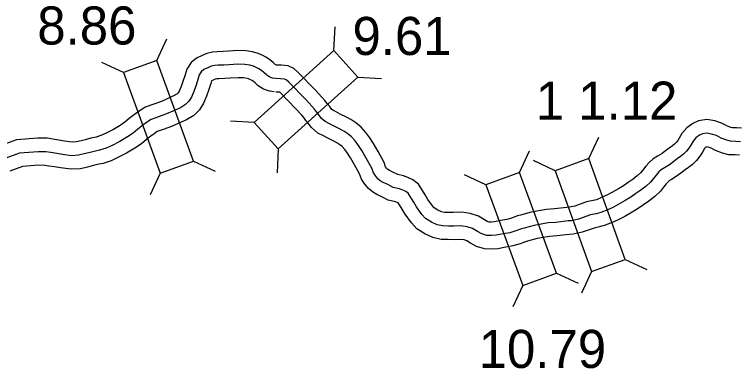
# Model space of a CAD drawing. Extents: x 31699 to 244310, y -8841 to 11474.
# Drawn here: x 148760 to 149296, y -3863 to -3602 of the extents above; entities that cross this region are included whole.
import ezdxf

# ---------------------------------------------------------------- set-up
doc = ezdxf.new("R2010")
doc.units = 0
for name, color, linetype in [('B_Logo', 7, 'Continuous'), ('R_XS_EARTHWORK_STAGE1', 7, 'Continuous'), ('R_XS_EARTHWORK_STAGE2', 7, 'Continuous'), ('S_WALL', 7, 'Continuous')]:
    doc.layers.add(name, color=color, linetype=linetype)

msp = doc.modelspace()

# ---------------------------------------------------------------- linework, layer by layer
at = {"layer": 'B_Logo'}
for points in [[(148953.77, -3649.01), (148951.3, -3648.66), (148949.15, -3647.9), (148946.92, -3646.41), (148945.02, -3644.64), (148943.06, -3643.01), (148941.17, -3641.84), (148939.55, -3640.94), (148937.06, -3639.79), (148934.51, -3639.03), (148930.64, -3638.58), (148925.63, -3638.34), (148919.24, -3638.74), (148915.18, -3639.02), (148910.98, -3639.1), (148908.39, -3639.35), (148905.8, -3639.94), (148903.29, -3640.99), (148900.45, -3642.38), (148898.55, -3643.96), (148896.99, -3646.26), (148896.06, -3649.75), (148894.68, -3653.85), (148892.97, -3658.5), (148891.32, -3662.74), (148889.45, -3665.79), (148886.96, -3668.24), (148883.08, -3670.52), (148877.46, -3673.04), (148872.84, -3675.13), (148867.01, -3677.25), (148861.58, -3679.23), (148858.03, -3681.51), (148855.27, -3683.5), (148851.59, -3686.31), (148848.19, -3689.32), (148843.97, -3692.08), (148838.44, -3695.46), (148832.57, -3698.38), (148828.14, -3700.47), (148823.44, -3702.04), (148819.26, -3702.86), (148815.35, -3703.93), (148812.03, -3704.74), (148807.78, -3705.75), (148802.72, -3706.06), (148795.97, -3705.12), (148791.69, -3704.34), (148787.41, -3703.75), (148783.67, -3703.16), (148778, -3703.07)], [(149297.1, -3695.68), (149293.63, -3695.41), (149289.83, -3695.35), (149286.95, -3694.61), (149282.85, -3693.02), (149279.28, -3691.15), (149275.6, -3690.02), (149272.18, -3689.35), (149269.06, -3689.88), (149266.75, -3690.93), (149264.18, -3692.72), (149262.17, -3695.16), (149260.49, -3698.27), (149259.01, -3700.57), (149257.25, -3702.74), (149254.96, -3704.93), (149252.73, -3706.71), (149250.23, -3708.43), (149247.8, -3710.35), (149244.71, -3712.68), (149240.96, -3714.96), (149238.52, -3716.41), (149236.82, -3717.98), (149234.67, -3720.36), (149232.46, -3723.08), (149230.57, -3725.52), (149227.3, -3728.6), (149223.56, -3731.48), (149219.81, -3734.02), (149216.06, -3736.64), (149211.91, -3739.19), (149206.77, -3742.1), (149203.14, -3743.97), (149198.98, -3745.93), (149193.82, -3748.03), (149190.44, -3748.97), (149186.12, -3749.86), (149177.32, -3753.04), (149172.08, -3754.14), (149169.61, -3754.26), (149160.57, -3755.31), (149155.05, -3755.75), (149150.93, -3756.43), (149144.68, -3757.56), (149137.13, -3759.65), (149135.14, -3760.15), (149131.1, -3761.64), (149126.59, -3762.99), (149121.88, -3763.82), (149116.5, -3764.86), (149112.97, -3765.13), (149109.64, -3765), (149105.81, -3763.87), (149102.65, -3762.06), (149099.13, -3759.8), (149095.11, -3758.54), (149090.43, -3757.9), (149085.24, -3758.13), (149081.24, -3758.08), (149077.17, -3757.96), (149072.88, -3757.04), (149068.65, -3755.05), (149064.33, -3752.4), (149061.6, -3749.45), (149057.69, -3743.91), (149055.56, -3740.28), (149053.49, -3737.04), (149051.43, -3733.74), (149049.8, -3732.44), (149047.52, -3731.48), (149045.1, -3730.6), (149040.28, -3729.42), (149036.37, -3727.36), (149032.94, -3725.82), (149030.78, -3724.53), (149029.16, -3723.23), (149027.45, -3721.12), (149025.87, -3718.75), (149024.53, -3715.23), (149020.52, -3707.83), (149017.28, -3702.28), (149014.81, -3698.45), (149012.34, -3695.09), (149009.68, -3692.14), (149006.97, -3689.85), (149003.93, -3687.91), (149001.17, -3686.36), (148996.66, -3684.11), (148993.36, -3682.37), (148990.19, -3680.83), (148987.42, -3678.48), (148985.56, -3675.78), (148983.72, -3673.68), (148982.15, -3671.57), (148980.31, -3669.47), (148975.74, -3664.41), (148963.16, -3651.57), (148961.32, -3650), (148960.05, -3649.35), (148957.17, -3649.08), (148953.77, -3649.01)], [(148778, -3703.07), (148764.24, -3704.21), (148754.17, -3707.85)]]:
    msp.add_lwpolyline(points, dxfattribs=at)
at = {"layer": 'R_XS_EARTHWORK_STAGE1'}
for p, q in [((148996.53, -3628.35), (148997.43, -3610.78)), ((148865.77, -3635.56), (148873.2, -3619.6)), ((148840.97, -3644.6), (148825.01, -3637.17)), ((149014.23, -3647.94), (149031.8, -3648.84)), ((148937.76, -3681.44), (148920.18, -3680.55)), ((149184.96, -3708.17), (149192.44, -3692.24)), ((148955.45, -3701.03), (148954.56, -3718.61)), ((149133.75, -3718.47), (149141.14, -3702.5)), ((148892.9, -3709.97), (148908.85, -3717.4)), ((149160.13, -3717.14), (149144.2, -3709.67)), ((148868.09, -3719.01), (148860.66, -3734.96)), ((149108.97, -3727.58), (149092.99, -3720.19)), ((149211.88, -3782.66), (149227.81, -3790.13)), ((149161.06, -3792.82), (149177.03, -3800.21)), ((149187.05, -3791.63), (149179.57, -3807.56)), ((149136.28, -3801.92), (149128.89, -3817.89))]:
    msp.add_line(p, q, dxfattribs=at)
for points in [[(148955.45, -3701.03), (149014.23, -3647.94), (148996.53, -3628.35), (148937.76, -3681.44)], [(148840.97, -3644.6), (148868.09, -3719.01), (148892.9, -3709.97), (148865.77, -3635.56)], [(149160.13, -3717.14), (149187.05, -3791.63), (149211.88, -3782.66), (149184.96, -3708.17)], [(149108.97, -3727.58), (149136.28, -3801.92), (149161.06, -3792.82), (149133.75, -3718.47)]]:
    msp.add_lwpolyline(points, close=True, dxfattribs=at)
at = {"layer": 'R_XS_EARTHWORK_STAGE2'}
for points in [[(148955.18, -3639.11), (148953.69, -3638.9), (148953.67, -3638.89), (148953.15, -3638.54), (148951.62, -3637.12), (148948.9, -3634.87), (148946.23, -3633.22), (148944.1, -3632.03), (148940.6, -3630.4), (148936.53, -3629.2), (148931.46, -3628.6), (148925.56, -3628.33), (148918.59, -3628.76), (148914.74, -3629.02), (148910.4, -3629.11), (148906.8, -3629.46), (148902.74, -3630.38), (148899.15, -3631.88), (148894.99, -3633.92), (148891.07, -3637.17), (148887.77, -3642.06), (148886.49, -3646.86), (148885.25, -3650.53), (148883.62, -3654.96), (148882.33, -3658.27), (148881.56, -3659.52), (148880.82, -3660.25), (148878.49, -3661.62), (148873.35, -3663.92), (148869.06, -3665.87), (148863.59, -3667.86), (148857.12, -3670.22), (148852.4, -3673.24), (148849.3, -3675.47), (148845.24, -3678.58), (148842.11, -3681.35), (148838.63, -3683.62), (148833.6, -3686.7), (148828.2, -3689.38), (148824.41, -3691.18), (148820.89, -3692.35), (148816.96, -3693.11), (148812.84, -3694.25), (148809.69, -3695.01), (148806.31, -3695.82), (148803.12, -3696.01), (148797.56, -3695.24), (148793.27, -3694.46), (148788.87, -3693.86), (148784.54, -3693.17), (148777.67, -3693.06)], [(149297.87, -3685.7), (149294.09, -3685.42), (149291.18, -3685.37), (149290.02, -3685.07), (149286.99, -3683.9), (149283.1, -3681.86), (149278.03, -3680.31), (149272.31, -3679.19), (149266.11, -3680.24), (149261.78, -3682.2), (149257.34, -3685.3), (149253.83, -3689.56), (149251.88, -3693.18), (149250.9, -3694.7), (149249.88, -3695.95), (149248.38, -3697.39), (149246.77, -3698.67), (149244.29, -3700.38), (149241.69, -3702.44), (149239.09, -3704.4), (149235.81, -3706.39), (149232.51, -3708.35), (149229.71, -3710.94), (149227.08, -3713.85), (149224.62, -3716.87), (149223.14, -3718.78), (149220.81, -3720.97), (149217.69, -3723.37), (149214.14, -3725.78), (149210.57, -3728.27), (149206.83, -3730.58), (149202.01, -3733.3), (149198.72, -3735), (149194.96, -3736.77), (149190.59, -3738.55), (149188.1, -3739.24), (149183.4, -3740.21), (149174.58, -3743.4), (149170.8, -3744.19), (149168.8, -3744.29), (149159.59, -3745.35), (149153.83, -3745.82), (149149.22, -3746.58), (149142.46, -3747.8), (149134.56, -3749.98), (149132.17, -3750.59), (149127.93, -3752.15), (149124.28, -3753.25), (149120.06, -3753.99), (149115.16, -3754.94), (149112.79, -3755.12), (149111.28, -3755.06), (149109.76, -3754.61), (149107.84, -3753.52), (149103.42, -3750.66), (149097.3, -3748.75), (149090.89, -3747.87), (149085.08, -3748.13), (149081.45, -3748.08), (149078.37, -3747.99), (149076.1, -3747.5), (149073.4, -3746.24), (149070.74, -3744.6), (149069.4, -3743.14), (149066.1, -3738.48), (149064.08, -3735.05), (149061.95, -3731.7), (149059.01, -3727), (149054.96, -3723.76), (149051.18, -3722.17), (149048.02, -3721.01), (149043.85, -3720), (149040.75, -3718.36), (149037.57, -3716.94), (149036.51, -3716.3), (149036.25, -3716.1), (149035.51, -3715.19), (149034.82, -3714.14), (149033.65, -3711.06), (149029.24, -3702.92), (149025.8, -3697.04), (149023.04, -3692.77), (149020.11, -3688.78), (149016.65, -3684.94), (149012.91, -3681.79), (149009.08, -3679.33), (149005.85, -3677.52), (149001.22, -3675.21), (148997.88, -3673.45), (148995.7, -3672.39), (148994.9, -3671.72), (148993.48, -3669.63), (148991.5, -3667.38), (148989.92, -3665.27), (148987.78, -3662.82), (148983.03, -3657.56), (148969.99, -3644.25), (148966.9, -3641.61), (148962.87, -3639.58), (148957.75, -3639.09), (148953.97, -3639.01)], [(148952.36, -3658.91), (148948.91, -3658.42), (148944.63, -3656.91), (148940.7, -3654.27), (148938.42, -3652.16), (148937.21, -3651.15), (148936.1, -3650.47), (148935, -3649.85), (148933.52, -3649.17), (148932.5, -3648.87), (148929.82, -3648.55), (148925.71, -3648.36), (148919.9, -3648.71), (148915.63, -3649.01), (148911.57, -3649.09), (148909.98, -3649.24), (148908.86, -3649.5), (148907.43, -3650.1), (148906.15, -3650.72), (148905.64, -3652.64), (148904.11, -3657.18), (148902.32, -3662.04), (148900.31, -3667.21), (148897.33, -3672.05), (148893.1, -3676.23), (148887.67, -3679.42), (148881.57, -3682.16), (148876.61, -3684.4), (148870.43, -3686.65), (148866.05, -3688.25), (148863.66, -3689.78), (148861.23, -3691.53), (148857.95, -3694.04), (148854.26, -3697.29), (148849.32, -3700.53), (148843.29, -3704.22), (148836.93, -3707.38), (148831.87, -3709.77), (148825.99, -3711.73), (148821.55, -3712.6), (148817.85, -3713.62), (148814.37, -3714.46), (148809.26, -3715.68), (148802.33, -3716.1), (148794.38, -3715), (148790.11, -3714.21), (148785.95, -3713.65), (148782.8, -3713.15), (148778.34, -3713.08)], [(149296.34, -3705.65), (149293.17, -3705.4), (149288.48, -3705.33), (149283.88, -3704.14), (149278.72, -3702.14), (149275.47, -3700.44), (149273.17, -3699.73), (149272.06, -3699.52), (149272.01, -3699.53), (149271.71, -3699.66), (149271.03, -3700.14), (149270.51, -3700.77), (149269.11, -3703.36), (149267.12, -3706.45), (149264.62, -3709.54), (149261.54, -3712.47), (149258.69, -3714.75), (149256.17, -3716.48), (149253.92, -3718.26), (149250.34, -3720.97), (149246.11, -3723.53), (149244.54, -3724.47), (149243.94, -3725.03), (149242.26, -3726.88), (149240.29, -3729.29), (149238, -3732.27), (149233.79, -3736.22), (149229.42, -3739.58), (149225.48, -3742.26), (149221.54, -3745), (149216.99, -3747.8), (149211.53, -3750.89), (149207.56, -3752.94), (149203, -3755.09), (149197.06, -3757.51), (149192.78, -3758.7), (149188.84, -3759.51), (149180.07, -3762.68), (149173.35, -3764.09), (149170.42, -3764.23), (149161.55, -3765.26), (149156.27, -3765.68), (149152.63, -3766.29), (149146.91, -3767.32), (149139.69, -3769.31), (149138.1, -3769.72), (149134.27, -3771.12), (149128.91, -3772.74), (149123.69, -3773.66), (149117.84, -3774.79), (149113.15, -3775.15), (149108, -3774.94), (149101.87, -3773.14), (149097.45, -3770.61), (149094.85, -3768.93), (149092.92, -3768.33), (149089.98, -3767.93), (149085.4, -3768.14), (149081.02, -3768.08), (149075.96, -3767.93), (149069.67, -3766.58), (149063.89, -3763.87), (149057.91, -3760.19), (149053.81, -3755.75), (149049.29, -3749.34), (149047.03, -3745.51), (149045.04, -3742.39), (149044.11, -3740.9), (149043.86, -3740.79), (149042.19, -3740.18), (149036.71, -3738.84), (149031.99, -3736.35), (149028.31, -3734.71), (149025.06, -3732.76), (149022.07, -3730.36), (149019.39, -3727.06), (149016.92, -3723.35), (149015.42, -3719.41), (149011.81, -3712.73), (149008.76, -3707.52), (149006.57, -3704.13), (149004.57, -3701.41), (149002.71, -3699.34), (149001.03, -3697.92), (148998.79, -3696.49), (148996.49, -3695.2), (148992.1, -3693.01), (148988.84, -3691.29), (148984.69, -3689.27), (148979.93, -3685.25), (148977.65, -3681.92), (148975.94, -3679.97), (148974.37, -3677.87), (148972.83, -3676.11), (148968.45, -3671.27), (148956.5, -3659.07), (148953.58, -3659.01)], [(148777.67, -3693.06), (148762.08, -3694.35), (148751.17, -3698.3)], [(148778.34, -3713.08), (148766.39, -3714.06), (148757.17, -3717.4)]]:
    msp.add_lwpolyline(points, dxfattribs=at)

# ---------------------------------------------------------------- texts
at = {"layer": 'S_WALL'}
for s, p in [('8.86', (148777.33, -3623.83)), ('9.61', (149010.29, -3631.56)), ('1 1.12', (149145.76, -3679.41)), ('10.79', (149103.56, -3862.97))]:
    msp.add_text(s, height=28.16, dxfattribs=at).set_placement(p)

doc.saveas('drawing.dxf')
